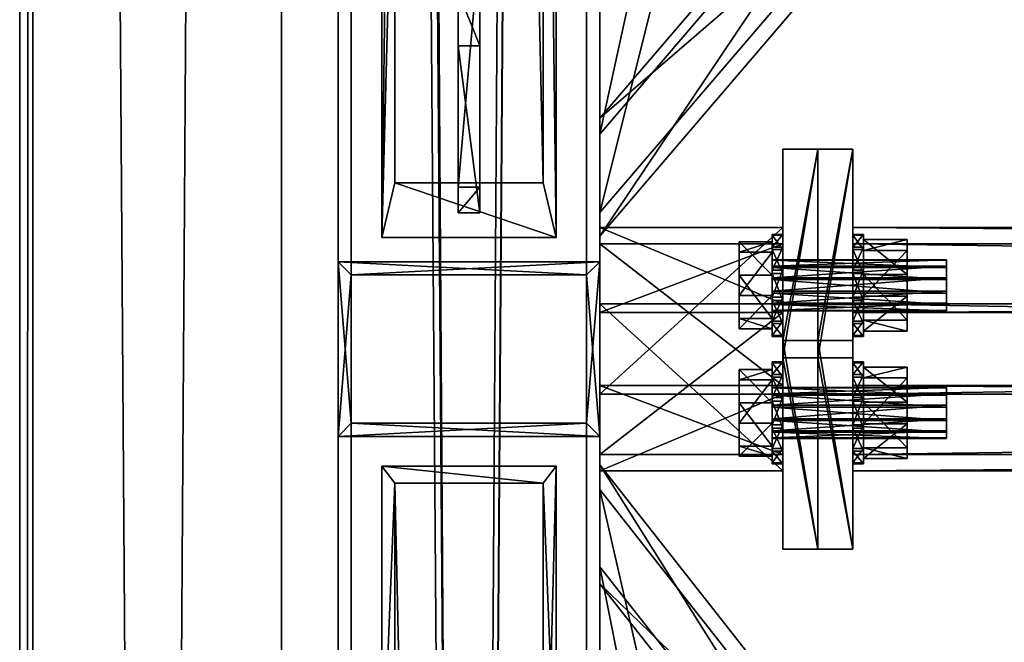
# Model space of a CAD drawing. Header units: millimetres. Extents: x 60485 to 71303, y 100 to 16900.
# Tile 498 of 656: x 60497 to 60723, y 13533 to 13676. Entities that reach past the tile are written whole.
import ezdxf

# ---------------------------------------------------------------- set-up
doc = ezdxf.new("R2010")
doc.units = ezdxf.units.MM
for name, color, linetype in [('1', 7, 'Continuous'), ('13', 7, 'Continuous'), ('3', 7, 'Continuous'), ('4', 7, 'Continuous'), ('6', 7, 'Continuous'), ('99', 7, 'Continuous')]:
    doc.layers.add(name, color=color, linetype=linetype)

msp = doc.modelspace()

# ---------------------------------------------------------------- meshes
at = {"layer": '1', "color": 7}
mesh = msp.add_polyface(dxfattribs=at)
corners = [(60602.5, 13682, 3995.53), (60602.5, 13712.7, 4095.94), (60597.5, 13712.7, 4095.94), (60597.5, 13682, 3995.53), (60602.5, 13693.57, 4101.8), (60597.5, 13693.57, 4101.8), (60602.5, 13637.11, 4019.73), (60597.5, 13637.11, 4019.73), (60602.5, 13631.26, 4000.59), (60597.5, 13631.26, 4000.59), (60602.5, 13669.51, 3988.89), (60597.5, 13669.51, 3988.89)]
mesh.append_faces([[corners[k] for k in face] for face in [(0, 2, 3, 3), (1, 5, 2, 2), (4, 7, 5, 5), (6, 9, 7, 7), (8, 11, 9, 9), (10, 3, 11, 11), (1, 6, 4, 4), (8, 0, 10, 10), (3, 9, 11, 11), (7, 2, 5, 5)]], dxfattribs={"vtx0": -1, "color": 7})
mesh.append_faces([[corners[k] for k in face] for face in [(6, 0, 8, 8), (9, 3, 7, 7)]], dxfattribs={"vtx0": -1, "vtx1": -1, "color": 7})
mesh.append_faces([[corners[k] for k in face] for face in [(6, 1, 0, 0), (7, 3, 2, 2)]], dxfattribs={"vtx0": -1, "vtx2": -1, "vtx3": -1, "color": 7})
mesh.append_faces([[corners[k] for k in face] for face in [(0, 1, 2, 2), (1, 4, 5, 5), (4, 6, 7, 7), (6, 8, 9, 9), (8, 10, 11, 11), (10, 0, 3, 3)]], dxfattribs={"vtx2": -1, "vtx3": -1, "color": 7})
at = {"layer": '13', "color": 30}
mesh = msp.add_polyface(dxfattribs=at)
corners = [(60497, 8529.52, 5694.2), (60497, 8511.98, 5636.83), (60497, 16871.02, 3081.12), (60497, 16888.56, 3138.5), (60500, 8511.98, 5636.83), (60500, 16871.02, 3081.12), (60500, 8528.65, 5691.34), (60500, 16887.68, 3135.63), (60557, 8528.65, 5691.34), (60557, 16887.68, 3135.63), (60557, 8529.52, 5694.2), (60557, 16888.56, 3138.5)]
mesh.append_faces([[corners[k] for k in face] for face in [(0, 2, 3, 3), (1, 5, 2, 2), (4, 7, 5, 5), (6, 9, 7, 7), (8, 11, 9, 9), (10, 3, 11, 11), (0, 4, 1, 1), (8, 0, 10, 10), (7, 2, 5, 5)]], dxfattribs={"vtx0": -1, "color": 30})
mesh.append_faces([[corners[k] for k in face] for face in [(4, 0, 6, 6), (6, 0, 8, 8), (3, 7, 11, 11)]], dxfattribs={"vtx0": -1, "vtx1": -1, "color": 30})
mesh.append_faces([[corners[k] for k in face] for face in [(7, 3, 2, 2)]], dxfattribs={"vtx0": -1, "vtx2": -1, "vtx3": -1, "color": 30})
mesh.append_faces([[corners[k] for k in face] for face in [(9, 11, 7, 7)]], dxfattribs={"vtx1": -1, "color": 30})
mesh.append_faces([[corners[k] for k in face] for face in [(0, 1, 2, 2), (1, 4, 5, 5), (4, 6, 7, 7), (6, 8, 9, 9), (8, 10, 11, 11), (10, 0, 3, 3)]], dxfattribs={"vtx2": -1, "vtx3": -1, "color": 30})
at = {"layer": '13', "color": 7}
mesh = msp.add_polyface(dxfattribs=at)
corners = [(60709.5, 13608.88, 4017.8), (60669.5, 13608.77, 4014.7), (60669.5, 13608.88, 4017.8), (60709.5, 13608.77, 4014.7), (60669.5, 13610.23, 4011.95), (60709.5, 13610.23, 4011.95), (60669.5, 13612.86, 4010.31), (60709.5, 13612.86, 4010.31), (60669.5, 13615.97, 4010.2), (60709.5, 13613.27, 4021.89), (60669.5, 13610.53, 4020.43), (60669.5, 13613.27, 4021.89), (60709.5, 13610.53, 4020.43), (60669.5, 13616.37, 4021.78), (60669.5, 13619.01, 4020.14), (60669.5, 13620.46, 4017.39), (60669.5, 13620.36, 4014.29), (60669.5, 13618.71, 4011.66), (60669.5, 13604.68, 4019.08), (60669.5, 13607.02, 4008.96), (60662, 13607.02, 4008.96), (60662, 13604.68, 4019.08), (60669.5, 13616.96, 4005.92), (60662, 13616.96, 4005.92), (60669.5, 13612.28, 4026.17), (60662, 13612.28, 4026.17), (60669.5, 13622.22, 4023.13), (60662, 13622.22, 4023.13), (60672, 13603.14, 4019.55), (60672, 13602.93, 4013.35), (60669.5, 13602.93, 4013.35), (60669.5, 13603.14, 4019.55), (60672, 13605.84, 4007.86), (60669.5, 13605.84, 4007.86), (60672, 13611.11, 4004.57), (60669.5, 13611.11, 4004.57), (60669.5, 13617.32, 4004.35), (60672, 13618.13, 4027.52), (60672, 13611.92, 4027.74), (60669.5, 13611.92, 4027.74), (60672, 13606.43, 4024.82), (60669.5, 13606.43, 4024.82), (60672, 13622.8, 4007.27), (60672, 13626.09, 4012.54), (60672, 13626.31, 4018.74), (60672, 13623.39, 4024.23), (60669.5, 13618.13, 4027.52), (60669.5, 13623.39, 4024.23), (60669.5, 13626.31, 4018.74), (60669.5, 13626.09, 4012.54), (60669.5, 13622.8, 4007.27)]
mesh.append_faces([[corners[k] for k in face] for face in [(0, 1, 2, 2), (3, 4, 1, 1), (5, 6, 4, 4), (7, 8, 6, 6), (9, 10, 11, 11), (12, 2, 10, 10), (10, 13, 11, 11), (18, 20, 21, 21), (19, 23, 20, 20), (24, 21, 25, 25), (26, 18, 24, 24), (21, 27, 25, 25), (28, 30, 31, 31), (29, 33, 30, 30), (32, 35, 33, 33), (34, 36, 35, 35), (38, 41, 39, 39), (40, 31, 41, 41), (37, 40, 38, 38), (41, 46, 39, 39)]], dxfattribs={"vtx0": -1, "color": 7})
mesh.append_faces([[corners[k] for k in face] for face in [(14, 10, 2, 2), (15, 2, 1, 1), (16, 1, 4, 4), (17, 4, 6, 6), (26, 19, 18, 18), (27, 21, 20, 20), (42, 34, 32, 32), (43, 32, 29, 29), (44, 29, 28, 28), (45, 28, 40, 40), (47, 41, 31, 31), (48, 31, 30, 30), (49, 30, 33, 33), (50, 33, 35, 35)]], dxfattribs={"vtx0": -1, "vtx2": -1, "vtx3": -1, "color": 7})
mesh.append_faces([[corners[k] for k in face] for face in [(18, 19, 20, 20), (19, 22, 23, 23), (24, 18, 21, 21), (28, 29, 30, 30), (29, 32, 33, 33), (32, 34, 35, 35), (37, 38, 39, 39), (38, 40, 41, 41), (40, 28, 31, 31)]], dxfattribs={"vtx2": -1, "vtx3": -1, "color": 7})
mesh = msp.add_polyface(dxfattribs=at)
corners = [(60709.5, 13615.97, 4010.2), (60669.5, 13618.71, 4011.66), (60669.5, 13615.97, 4010.2), (60709.5, 13618.71, 4011.66), (60669.5, 13620.36, 4014.29), (60709.5, 13620.36, 4014.29), (60669.5, 13620.46, 4017.39), (60709.5, 13620.46, 4017.39), (60669.5, 13619.01, 4020.14), (60709.5, 13619.01, 4020.14), (60669.5, 13616.37, 4021.78), (60709.5, 13616.37, 4021.78), (60669.5, 13613.27, 4021.89), (60669.5, 13610.53, 4020.43), (60669.5, 13608.88, 4017.8), (60669.5, 13608.77, 4014.7), (60669.5, 13610.23, 4011.95), (60669.5, 13612.86, 4010.31), (60669.5, 13616.96, 4005.92), (60669.5, 13624.56, 4013.01), (60662, 13624.56, 4013.01), (60662, 13616.96, 4005.92), (60669.5, 13622.22, 4023.13), (60662, 13622.22, 4023.13), (60669.5, 13612.28, 4026.17), (60662, 13612.28, 4026.17), (60669.5, 13607.02, 4008.96), (60662, 13607.02, 4008.96), (60672, 13611.11, 4004.57), (60672, 13617.32, 4004.35), (60669.5, 13617.32, 4004.35), (60672, 13622.8, 4007.27), (60669.5, 13622.8, 4007.27), (60672, 13626.09, 4012.54), (60669.5, 13626.09, 4012.54), (60672, 13626.31, 4018.74), (60669.5, 13626.31, 4018.74), (60672, 13623.39, 4024.23), (60669.5, 13623.39, 4024.23), (60672, 13618.13, 4027.52), (60669.5, 13618.13, 4027.52), (60669.5, 13611.92, 4027.74), (60672, 13605.84, 4007.86), (60672, 13602.93, 4013.35), (60672, 13603.14, 4019.55), (60672, 13606.43, 4024.82), (60669.5, 13606.43, 4024.82), (60669.5, 13603.14, 4019.55), (60669.5, 13602.93, 4013.35), (60669.5, 13605.84, 4007.86), (60669.5, 13611.11, 4004.57)]
mesh.append_faces([[corners[k] for k in face] for face in [(0, 1, 2, 2), (3, 4, 1, 1), (5, 6, 4, 4), (7, 8, 6, 6), (9, 10, 8, 8), (11, 12, 10, 10), (1, 17, 2, 2), (18, 20, 21, 21), (19, 23, 20, 20), (22, 25, 23, 23), (26, 19, 18, 18), (20, 27, 21, 21), (29, 32, 30, 30), (31, 34, 32, 32), (33, 36, 34, 34), (35, 38, 36, 36), (37, 40, 38, 38), (39, 41, 40, 40), (28, 31, 29, 29), (32, 50, 30, 30)]], dxfattribs={"vtx0": -1, "color": 7})
mesh.append_faces([[corners[k] for k in face] for face in [(10, 13, 8, 8), (8, 14, 6, 6), (6, 15, 4, 4), (4, 16, 1, 1), (19, 26, 22, 22), (23, 27, 20, 20), (31, 42, 33, 33), (33, 43, 35, 35), (35, 44, 37, 37), (37, 45, 39, 39), (40, 46, 38, 38), (38, 47, 36, 36), (36, 48, 34, 34), (34, 49, 32, 32)]], dxfattribs={"vtx0": -1, "vtx1": -1, "color": 7})
mesh.append_faces([[corners[k] for k in face] for face in [(18, 19, 20, 20), (19, 22, 23, 23), (22, 24, 25, 25), (28, 29, 30, 30), (29, 31, 32, 32), (31, 33, 34, 34), (33, 35, 36, 36), (35, 37, 38, 38), (37, 39, 40, 40)]], dxfattribs={"vtx2": -1, "vtx3": -1, "color": 7})
mesh = msp.add_polyface(dxfattribs=at)
corners = [(60709.5, 13608.88, 4017.8), (60709.5, 13608.77, 4014.7), (60669.5, 13608.77, 4014.7), (60709.5, 13610.23, 4011.95), (60669.5, 13610.23, 4011.95), (60709.5, 13612.86, 4010.31), (60669.5, 13612.86, 4010.31), (60709.5, 13616.37, 4021.78), (60709.5, 13613.27, 4021.89), (60669.5, 13613.27, 4021.89), (60709.5, 13610.53, 4020.43), (60669.5, 13610.53, 4020.43), (60669.5, 13608.88, 4017.8), (60709.5, 13618.71, 4011.66), (60709.5, 13620.36, 4014.29), (60709.5, 13620.46, 4017.39), (60709.5, 13619.01, 4020.14), (60700.5, 13604.13, 4019.25), (60700.5, 13606.6, 4008.56), (60690.5, 13606.6, 4008.56), (60690.5, 13604.13, 4019.25), (60700.5, 13617.09, 4005.36), (60690.5, 13617.09, 4005.36), (60700.5, 13612.15, 4026.73), (60690.5, 13612.15, 4026.73), (60700.5, 13622.64, 4023.53), (60690.5, 13622.64, 4023.53), (60690.5, 13603.14, 4019.55), (60690.5, 13602.93, 4013.35), (60688, 13602.93, 4013.35), (60688, 13603.14, 4019.55), (60690.5, 13605.84, 4007.86), (60688, 13605.84, 4007.86), (60690.5, 13611.11, 4004.57), (60688, 13611.11, 4004.57), (60688, 13617.32, 4004.35), (60690.5, 13618.13, 4027.52), (60690.5, 13611.92, 4027.74), (60688, 13611.92, 4027.74), (60690.5, 13606.43, 4024.82), (60688, 13606.43, 4024.82), (60690.5, 13622.8, 4007.27), (60690.5, 13626.09, 4012.54), (60690.5, 13626.31, 4018.74), (60690.5, 13623.39, 4024.23), (60688, 13618.13, 4027.52), (60688, 13623.39, 4024.23), (60688, 13626.31, 4018.74), (60688, 13626.09, 4012.54), (60688, 13622.8, 4007.27)]
mesh.append_faces([[corners[k] for k in face] for face in [(7, 10, 8, 8), (17, 19, 20, 20), (18, 22, 19, 19), (23, 20, 24, 24), (25, 17, 23, 23), (20, 26, 24, 24), (27, 29, 30, 30), (28, 32, 29, 29), (31, 34, 32, 32), (33, 35, 34, 34), (37, 40, 38, 38), (39, 30, 40, 40), (36, 39, 37, 37), (40, 45, 38, 38)]], dxfattribs={"vtx0": -1, "color": 7})
mesh.append_faces([[corners[k] for k in face] for face in [(13, 5, 3, 3), (14, 3, 1, 1), (15, 1, 0, 0), (16, 0, 10, 10), (25, 18, 17, 17), (26, 20, 19, 19), (41, 33, 31, 31), (42, 31, 28, 28), (43, 28, 27, 27), (44, 27, 39, 39), (46, 40, 30, 30), (47, 30, 29, 29), (48, 29, 32, 32), (49, 32, 34, 34)]], dxfattribs={"vtx0": -1, "vtx2": -1, "vtx3": -1, "color": 7})
mesh.append_faces([[corners[k] for k in face] for face in [(0, 1, 2, 2), (1, 3, 4, 4), (3, 5, 6, 6), (7, 8, 9, 9), (8, 10, 11, 11), (10, 0, 12, 12), (17, 18, 19, 19), (18, 21, 22, 22), (23, 17, 20, 20), (27, 28, 29, 29), (28, 31, 32, 32), (31, 33, 34, 34), (36, 37, 38, 38), (37, 39, 40, 40), (39, 27, 30, 30)]], dxfattribs={"vtx2": -1, "vtx3": -1, "color": 7})
mesh = msp.add_polyface(dxfattribs=at)
corners = [(60709.5, 13612.86, 4010.31), (60709.5, 13615.97, 4010.2), (60669.5, 13615.97, 4010.2), (60709.5, 13618.71, 4011.66), (60669.5, 13618.71, 4011.66), (60709.5, 13620.36, 4014.29), (60669.5, 13620.36, 4014.29), (60709.5, 13620.46, 4017.39), (60669.5, 13620.46, 4017.39), (60709.5, 13619.01, 4020.14), (60669.5, 13619.01, 4020.14), (60709.5, 13616.37, 4021.78), (60669.5, 13616.37, 4021.78), (60709.5, 13610.23, 4011.95), (60709.5, 13608.77, 4014.7), (60709.5, 13608.88, 4017.8), (60709.5, 13610.53, 4020.43), (60700.5, 13617.09, 4005.36), (60700.5, 13625.11, 4012.84), (60690.5, 13625.11, 4012.84), (60690.5, 13617.09, 4005.36), (60700.5, 13622.64, 4023.53), (60690.5, 13622.64, 4023.53), (60700.5, 13612.15, 4026.73), (60690.5, 13612.15, 4026.73), (60700.5, 13606.6, 4008.56), (60690.5, 13606.6, 4008.56), (60690.5, 13611.11, 4004.57), (60690.5, 13617.32, 4004.35), (60688, 13617.32, 4004.35), (60690.5, 13622.8, 4007.27), (60688, 13622.8, 4007.27), (60690.5, 13626.09, 4012.54), (60688, 13626.09, 4012.54), (60690.5, 13626.31, 4018.74), (60688, 13626.31, 4018.74), (60690.5, 13623.39, 4024.23), (60688, 13623.39, 4024.23), (60690.5, 13618.13, 4027.52), (60688, 13618.13, 4027.52), (60688, 13611.92, 4027.74), (60690.5, 13605.84, 4007.86), (60690.5, 13602.93, 4013.35), (60690.5, 13603.14, 4019.55), (60690.5, 13606.43, 4024.82), (60688, 13606.43, 4024.82), (60688, 13603.14, 4019.55), (60688, 13602.93, 4013.35), (60688, 13605.84, 4007.86), (60688, 13611.11, 4004.57)]
mesh.append_faces([[corners[k] for k in face] for face in [(0, 3, 1, 1), (17, 19, 20, 20), (18, 22, 19, 19), (21, 24, 22, 22), (25, 18, 17, 17), (19, 26, 20, 20), (28, 31, 29, 29), (30, 33, 31, 31), (32, 35, 33, 33), (34, 37, 35, 35), (36, 39, 37, 37), (38, 40, 39, 39), (27, 30, 28, 28), (31, 49, 29, 29)]], dxfattribs={"vtx0": -1, "color": 7})
mesh.append_faces([[corners[k] for k in face] for face in [(3, 13, 5, 5), (5, 14, 7, 7), (7, 15, 9, 9), (9, 16, 11, 11), (18, 25, 21, 21), (22, 26, 19, 19), (30, 41, 32, 32), (32, 42, 34, 34), (34, 43, 36, 36), (36, 44, 38, 38), (39, 45, 37, 37), (37, 46, 35, 35), (35, 47, 33, 33), (33, 48, 31, 31)]], dxfattribs={"vtx0": -1, "vtx1": -1, "color": 7})
mesh.append_faces([[corners[k] for k in face] for face in [(0, 1, 2, 2), (1, 3, 4, 4), (3, 5, 6, 6), (5, 7, 8, 8), (7, 9, 10, 10), (9, 11, 12, 12), (17, 18, 19, 19), (18, 21, 22, 22), (21, 23, 24, 24), (27, 28, 29, 29), (28, 30, 31, 31), (30, 32, 33, 33), (32, 34, 35, 35), (34, 36, 37, 37), (36, 38, 39, 39)]], dxfattribs={"vtx2": -1, "vtx3": -1, "color": 7})
mesh = msp.add_polyface(dxfattribs=at)
corners = [(60709.5, 13579.64, 3922.17), (60669.5, 13579.54, 3919.07), (60669.5, 13579.64, 3922.17), (60709.5, 13579.54, 3919.07), (60669.5, 13580.99, 3916.32), (60709.5, 13580.99, 3916.32), (60669.5, 13583.63, 3914.68), (60709.5, 13583.63, 3914.68), (60669.5, 13586.73, 3914.57), (60709.5, 13584.03, 3926.26), (60669.5, 13581.29, 3924.8), (60669.5, 13584.03, 3926.26), (60709.5, 13581.29, 3924.8), (60669.5, 13587.14, 3926.15), (60669.5, 13589.77, 3924.51), (60669.5, 13591.23, 3921.76), (60669.5, 13591.12, 3918.66), (60669.5, 13589.47, 3916.03), (60669.5, 13575.44, 3923.45), (60669.5, 13577.78, 3913.33), (60662, 13577.78, 3913.33), (60662, 13575.44, 3923.45), (60669.5, 13587.72, 3910.29), (60662, 13587.72, 3910.29), (60669.5, 13583.04, 3930.54), (60662, 13583.04, 3930.54), (60669.5, 13592.98, 3927.5), (60662, 13592.98, 3927.5), (60672, 13573.91, 3923.92), (60672, 13573.69, 3917.72), (60669.5, 13573.69, 3917.72), (60669.5, 13573.91, 3923.92), (60672, 13576.61, 3912.23), (60669.5, 13576.61, 3912.23), (60672, 13581.87, 3908.94), (60669.5, 13581.87, 3908.94), (60669.5, 13588.08, 3908.72), (60672, 13588.89, 3931.89), (60672, 13582.68, 3932.11), (60669.5, 13582.68, 3932.11), (60672, 13577.2, 3929.19), (60669.5, 13577.2, 3929.19), (60672, 13593.57, 3911.64), (60672, 13596.86, 3916.91), (60672, 13597.07, 3923.11), (60672, 13594.16, 3928.6), (60669.5, 13588.89, 3931.89), (60669.5, 13594.16, 3928.6), (60669.5, 13597.07, 3923.11), (60669.5, 13596.86, 3916.91), (60669.5, 13593.57, 3911.64)]
mesh.append_faces([[corners[k] for k in face] for face in [(0, 1, 2, 2), (3, 4, 1, 1), (5, 6, 4, 4), (7, 8, 6, 6), (9, 10, 11, 11), (12, 2, 10, 10), (10, 13, 11, 11), (18, 20, 21, 21), (19, 23, 20, 20), (24, 21, 25, 25), (26, 18, 24, 24), (21, 27, 25, 25), (28, 30, 31, 31), (29, 33, 30, 30), (32, 35, 33, 33), (34, 36, 35, 35), (38, 41, 39, 39), (40, 31, 41, 41), (37, 40, 38, 38), (41, 46, 39, 39)]], dxfattribs={"vtx0": -1, "color": 7})
mesh.append_faces([[corners[k] for k in face] for face in [(14, 10, 2, 2), (15, 2, 1, 1), (16, 1, 4, 4), (17, 4, 6, 6), (26, 19, 18, 18), (27, 21, 20, 20), (42, 34, 32, 32), (43, 32, 29, 29), (44, 29, 28, 28), (45, 28, 40, 40), (47, 41, 31, 31), (48, 31, 30, 30), (49, 30, 33, 33), (50, 33, 35, 35)]], dxfattribs={"vtx0": -1, "vtx2": -1, "vtx3": -1, "color": 7})
mesh.append_faces([[corners[k] for k in face] for face in [(18, 19, 20, 20), (19, 22, 23, 23), (24, 18, 21, 21), (28, 29, 30, 30), (29, 32, 33, 33), (32, 34, 35, 35), (37, 38, 39, 39), (38, 40, 41, 41), (40, 28, 31, 31)]], dxfattribs={"vtx2": -1, "vtx3": -1, "color": 7})
mesh = msp.add_polyface(dxfattribs=at)
corners = [(60709.5, 13586.73, 3914.57), (60669.5, 13589.47, 3916.03), (60669.5, 13586.73, 3914.57), (60709.5, 13589.47, 3916.03), (60669.5, 13591.12, 3918.66), (60709.5, 13591.12, 3918.66), (60669.5, 13591.23, 3921.76), (60709.5, 13591.23, 3921.76), (60669.5, 13589.77, 3924.51), (60709.5, 13589.77, 3924.51), (60669.5, 13587.14, 3926.15), (60709.5, 13587.14, 3926.15), (60669.5, 13584.03, 3926.26), (60669.5, 13581.29, 3924.8), (60669.5, 13579.64, 3922.17), (60669.5, 13579.54, 3919.07), (60669.5, 13580.99, 3916.32), (60669.5, 13583.63, 3914.68), (60669.5, 13587.72, 3910.29), (60669.5, 13595.32, 3917.38), (60662, 13595.32, 3917.38), (60662, 13587.72, 3910.29), (60669.5, 13592.98, 3927.5), (60662, 13592.98, 3927.5), (60669.5, 13583.04, 3930.54), (60662, 13583.04, 3930.54), (60669.5, 13577.78, 3913.33), (60662, 13577.78, 3913.33), (60672, 13581.87, 3908.94), (60672, 13588.08, 3908.72), (60669.5, 13588.08, 3908.72), (60672, 13593.57, 3911.64), (60669.5, 13593.57, 3911.64), (60672, 13596.86, 3916.91), (60669.5, 13596.86, 3916.91), (60672, 13597.07, 3923.11), (60669.5, 13597.07, 3923.11), (60672, 13594.16, 3928.6), (60669.5, 13594.16, 3928.6), (60672, 13588.89, 3931.89), (60669.5, 13588.89, 3931.89), (60669.5, 13582.68, 3932.11), (60672, 13576.61, 3912.23), (60672, 13573.69, 3917.72), (60672, 13573.91, 3923.92), (60672, 13577.2, 3929.19), (60669.5, 13577.2, 3929.19), (60669.5, 13573.91, 3923.92), (60669.5, 13573.69, 3917.72), (60669.5, 13576.61, 3912.23), (60669.5, 13581.87, 3908.94)]
mesh.append_faces([[corners[k] for k in face] for face in [(0, 1, 2, 2), (3, 4, 1, 1), (5, 6, 4, 4), (7, 8, 6, 6), (9, 10, 8, 8), (11, 12, 10, 10), (1, 17, 2, 2), (18, 20, 21, 21), (19, 23, 20, 20), (22, 25, 23, 23), (26, 19, 18, 18), (20, 27, 21, 21), (29, 32, 30, 30), (31, 34, 32, 32), (33, 36, 34, 34), (35, 38, 36, 36), (37, 40, 38, 38), (39, 41, 40, 40), (28, 31, 29, 29), (32, 50, 30, 30)]], dxfattribs={"vtx0": -1, "color": 7})
mesh.append_faces([[corners[k] for k in face] for face in [(10, 13, 8, 8), (8, 14, 6, 6), (6, 15, 4, 4), (4, 16, 1, 1), (19, 26, 22, 22), (23, 27, 20, 20), (31, 42, 33, 33), (33, 43, 35, 35), (35, 44, 37, 37), (37, 45, 39, 39), (40, 46, 38, 38), (38, 47, 36, 36), (36, 48, 34, 34), (34, 49, 32, 32)]], dxfattribs={"vtx0": -1, "vtx1": -1, "color": 7})
mesh.append_faces([[corners[k] for k in face] for face in [(18, 19, 20, 20), (19, 22, 23, 23), (22, 24, 25, 25), (28, 29, 30, 30), (29, 31, 32, 32), (31, 33, 34, 34), (33, 35, 36, 36), (35, 37, 38, 38), (37, 39, 40, 40)]], dxfattribs={"vtx2": -1, "vtx3": -1, "color": 7})
mesh = msp.add_polyface(dxfattribs=at)
corners = [(60709.5, 13579.64, 3922.17), (60709.5, 13579.54, 3919.07), (60669.5, 13579.54, 3919.07), (60709.5, 13580.99, 3916.32), (60669.5, 13580.99, 3916.32), (60709.5, 13583.63, 3914.68), (60669.5, 13583.63, 3914.68), (60709.5, 13587.14, 3926.15), (60709.5, 13584.03, 3926.26), (60669.5, 13584.03, 3926.26), (60709.5, 13581.29, 3924.8), (60669.5, 13581.29, 3924.8), (60669.5, 13579.64, 3922.17), (60709.5, 13589.47, 3916.03), (60709.5, 13591.12, 3918.66), (60709.5, 13591.23, 3921.76), (60709.5, 13589.77, 3924.51), (60700.5, 13574.89, 3923.62), (60700.5, 13577.36, 3912.93), (60690.5, 13577.36, 3912.93), (60690.5, 13574.89, 3923.62), (60700.5, 13587.85, 3909.73), (60690.5, 13587.85, 3909.73), (60700.5, 13582.91, 3931.1), (60690.5, 13582.91, 3931.1), (60700.5, 13593.4, 3927.9), (60690.5, 13593.4, 3927.9), (60690.5, 13573.91, 3923.92), (60690.5, 13573.69, 3917.72), (60688, 13573.69, 3917.72), (60688, 13573.91, 3923.92), (60690.5, 13576.61, 3912.23), (60688, 13576.61, 3912.23), (60690.5, 13581.87, 3908.94), (60688, 13581.87, 3908.94), (60688, 13588.08, 3908.72), (60690.5, 13588.89, 3931.89), (60690.5, 13582.68, 3932.11), (60688, 13582.68, 3932.11), (60690.5, 13577.2, 3929.19), (60688, 13577.2, 3929.19), (60690.5, 13593.57, 3911.64), (60690.5, 13596.86, 3916.91), (60690.5, 13597.07, 3923.11), (60690.5, 13594.16, 3928.6), (60688, 13588.89, 3931.89), (60688, 13594.16, 3928.6), (60688, 13597.07, 3923.11), (60688, 13596.86, 3916.91), (60688, 13593.57, 3911.64)]
mesh.append_faces([[corners[k] for k in face] for face in [(7, 10, 8, 8), (17, 19, 20, 20), (18, 22, 19, 19), (23, 20, 24, 24), (25, 17, 23, 23), (20, 26, 24, 24), (27, 29, 30, 30), (28, 32, 29, 29), (31, 34, 32, 32), (33, 35, 34, 34), (37, 40, 38, 38), (39, 30, 40, 40), (36, 39, 37, 37), (40, 45, 38, 38)]], dxfattribs={"vtx0": -1, "color": 7})
mesh.append_faces([[corners[k] for k in face] for face in [(13, 5, 3, 3), (14, 3, 1, 1), (15, 1, 0, 0), (16, 0, 10, 10), (25, 18, 17, 17), (26, 20, 19, 19), (41, 33, 31, 31), (42, 31, 28, 28), (43, 28, 27, 27), (44, 27, 39, 39), (46, 40, 30, 30), (47, 30, 29, 29), (48, 29, 32, 32), (49, 32, 34, 34)]], dxfattribs={"vtx0": -1, "vtx2": -1, "vtx3": -1, "color": 7})
mesh.append_faces([[corners[k] for k in face] for face in [(0, 1, 2, 2), (1, 3, 4, 4), (3, 5, 6, 6), (7, 8, 9, 9), (8, 10, 11, 11), (10, 0, 12, 12), (17, 18, 19, 19), (18, 21, 22, 22), (23, 17, 20, 20), (27, 28, 29, 29), (28, 31, 32, 32), (31, 33, 34, 34), (36, 37, 38, 38), (37, 39, 40, 40), (39, 27, 30, 30)]], dxfattribs={"vtx2": -1, "vtx3": -1, "color": 7})
mesh = msp.add_polyface(dxfattribs=at)
corners = [(60709.5, 13583.63, 3914.68), (60709.5, 13586.73, 3914.57), (60669.5, 13586.73, 3914.57), (60709.5, 13589.47, 3916.03), (60669.5, 13589.47, 3916.03), (60709.5, 13591.12, 3918.66), (60669.5, 13591.12, 3918.66), (60709.5, 13591.23, 3921.76), (60669.5, 13591.23, 3921.76), (60709.5, 13589.77, 3924.51), (60669.5, 13589.77, 3924.51), (60709.5, 13587.14, 3926.15), (60669.5, 13587.14, 3926.15), (60709.5, 13580.99, 3916.32), (60709.5, 13579.54, 3919.07), (60709.5, 13579.64, 3922.17), (60709.5, 13581.29, 3924.8), (60700.5, 13587.85, 3909.73), (60700.5, 13595.87, 3917.21), (60690.5, 13595.87, 3917.21), (60690.5, 13587.85, 3909.73), (60700.5, 13593.4, 3927.9), (60690.5, 13593.4, 3927.9), (60700.5, 13582.91, 3931.1), (60690.5, 13582.91, 3931.1), (60700.5, 13577.36, 3912.93), (60690.5, 13577.36, 3912.93), (60690.5, 13581.87, 3908.94), (60690.5, 13588.08, 3908.72), (60688, 13588.08, 3908.72), (60690.5, 13593.57, 3911.64), (60688, 13593.57, 3911.64), (60690.5, 13596.86, 3916.91), (60688, 13596.86, 3916.91), (60690.5, 13597.07, 3923.11), (60688, 13597.07, 3923.11), (60690.5, 13594.16, 3928.6), (60688, 13594.16, 3928.6), (60690.5, 13588.89, 3931.89), (60688, 13588.89, 3931.89), (60688, 13582.68, 3932.11), (60690.5, 13576.61, 3912.23), (60690.5, 13573.69, 3917.72), (60690.5, 13573.91, 3923.92), (60690.5, 13577.2, 3929.19), (60688, 13577.2, 3929.19), (60688, 13573.91, 3923.92), (60688, 13573.69, 3917.72), (60688, 13576.61, 3912.23), (60688, 13581.87, 3908.94)]
mesh.append_faces([[corners[k] for k in face] for face in [(0, 3, 1, 1), (17, 19, 20, 20), (18, 22, 19, 19), (21, 24, 22, 22), (25, 18, 17, 17), (19, 26, 20, 20), (28, 31, 29, 29), (30, 33, 31, 31), (32, 35, 33, 33), (34, 37, 35, 35), (36, 39, 37, 37), (38, 40, 39, 39), (27, 30, 28, 28), (31, 49, 29, 29)]], dxfattribs={"vtx0": -1, "color": 7})
mesh.append_faces([[corners[k] for k in face] for face in [(3, 13, 5, 5), (5, 14, 7, 7), (7, 15, 9, 9), (9, 16, 11, 11), (18, 25, 21, 21), (22, 26, 19, 19), (30, 41, 32, 32), (32, 42, 34, 34), (34, 43, 36, 36), (36, 44, 38, 38), (39, 45, 37, 37), (37, 46, 35, 35), (35, 47, 33, 33), (33, 48, 31, 31)]], dxfattribs={"vtx0": -1, "vtx1": -1, "color": 7})
mesh.append_faces([[corners[k] for k in face] for face in [(0, 1, 2, 2), (1, 3, 4, 4), (3, 5, 6, 6), (5, 7, 8, 8), (7, 9, 10, 10), (9, 11, 12, 12), (17, 18, 19, 19), (18, 21, 22, 22), (21, 23, 24, 24), (27, 28, 29, 29), (28, 30, 31, 31), (30, 32, 33, 33), (32, 34, 35, 35), (34, 36, 37, 37), (36, 38, 39, 39)]], dxfattribs={"vtx2": -1, "vtx3": -1, "color": 7})
at = {"layer": '3', "color": 91}
mesh = msp.add_polyface(dxfattribs=at)
corners = [(60573, 16854.96, 2970.03), (60573, 16738.42, 2970.03), (60573, 8515, 5484.18), (60573, 8515, 5561.56), (60573, 16854.96, 3011.78), (60627, 8515, 5561.56), (60627, 16854.96, 3011.78), (60627, 16738.42, 2970.03), (60627, 16854.96, 2970.03), (60627, 8515, 5484.18), (60630, 8515, 5564.7), (60630, 8515, 5481.04), (60570, 8515, 5481.04), (60570, 8515, 5564.7), (60570, 16854.96, 3014.92), (60630, 16854.96, 3014.92), (60630, 16854.96, 2970.03), (60570, 16854.96, 2970.03), (60570, 16728.16, 2970.03), (60630, 16728.16, 2970.03)]
mesh.append_faces([[corners[k] for k in face] for face in [(1, 4, 0, 0), (3, 1, 2, 2), (3, 6, 4, 4), (7, 5, 9, 9), (6, 7, 8, 8), (1, 9, 2, 2), (10, 14, 15, 15), (16, 6, 8, 8), (0, 14, 17, 17), (18, 13, 12, 12), (14, 18, 17, 17), (19, 12, 11, 11), (19, 15, 16, 16), (10, 19, 11, 11), (7, 16, 8, 8), (17, 1, 0, 0)]], dxfattribs={"vtx0": -1, "color": 91})
mesh.append_faces([[corners[k] for k in face] for face in [(4, 1, 3, 3), (5, 7, 6, 6), (10, 5, 13, 13), (5, 11, 9, 9), (9, 11, 2, 2), (13, 3, 12, 12), (3, 13, 5, 5), (12, 2, 11, 11), (14, 4, 15, 15), (15, 6, 16, 16), (13, 18, 14, 14), (15, 19, 10, 10), (19, 7, 18, 18), (18, 1, 17, 17), (1, 18, 7, 7)]], dxfattribs={"vtx0": -1, "vtx1": -1, "color": 91})
mesh.append_faces([[corners[k] for k in face] for face in [(5, 10, 11, 11), (12, 3, 2, 2), (14, 0, 4, 4), (15, 4, 6, 6), (7, 19, 16, 16)]], dxfattribs={"vtx0": -1, "vtx2": -1, "vtx3": -1, "color": 91})
mesh.append_faces([[corners[k] for k in face] for face in [(3, 5, 6, 6), (1, 7, 9, 9), (10, 13, 14, 14), (19, 18, 12, 12)]], dxfattribs={"vtx2": -1, "vtx3": -1, "color": 91})
mesh = msp.add_polyface(dxfattribs=at)
corners = [(60658.92, 13746.63, 3884.71), (60700.71, 13713.93, 3894.71), (60630, 13631.29, 3919.97), (60630, 13712.84, 3895.04), (60700.71, 13735.57, 3965.47), (60630, 13652.93, 3990.74), (60658.92, 13768.27, 3955.48), (60630, 13734.47, 3965.81), (60656.6, 13747.57, 3881.28), (60656.6, 13770.96, 3957.79), (60630, 13739.88, 3967.29), (60630, 13716.49, 3890.79), (60703.03, 13734.63, 3968.9), (60630, 13649.27, 3994.99), (60703.03, 13711.24, 3892.39), (60630, 13625.88, 3918.49)]
mesh.append_faces([[corners[k] for k in face] for face in [(0, 2, 3, 3), (1, 5, 2, 2), (4, 7, 5, 5), (6, 3, 7, 7), (8, 10, 11, 11), (9, 13, 10, 10), (12, 15, 13, 13), (14, 11, 15, 15)]], dxfattribs={"vtx0": -1, "color": 91})
mesh.append_faces([[corners[k] for k in face] for face in [(6, 8, 0, 0), (12, 4, 14, 14), (3, 10, 7, 7), (15, 2, 13, 13)]], dxfattribs={"vtx0": -1, "vtx1": -1, "color": 91})
mesh.append_faces([[corners[k] for k in face] for face in [(9, 6, 4, 4), (6, 9, 8, 8), (0, 8, 14, 14), (4, 12, 9, 9), (14, 4, 1, 1), (14, 1, 0, 0), (11, 3, 2, 2), (3, 11, 10, 10), (7, 10, 13, 13), (2, 15, 11, 11), (13, 2, 5, 5), (13, 5, 7, 7)]], dxfattribs={"vtx0": -1, "vtx2": -1, "vtx3": -1, "color": 91})
mesh.append_faces([[corners[k] for k in face] for face in [(0, 1, 2, 2), (1, 4, 5, 5), (4, 6, 7, 7), (6, 0, 3, 3), (8, 9, 10, 10), (9, 12, 13, 13), (12, 14, 15, 15), (14, 8, 11, 11)]], dxfattribs={"vtx2": -1, "vtx3": -1, "color": 91})
mesh = msp.add_polyface(dxfattribs=at)
corners = [(60700.94, 13456.02, 3973.56), (60657.79, 13424.97, 3983.05), (60630, 13460.29, 3972.25), (60630, 13546.18, 3945.99), (60657.79, 13446.61, 4053.82), (60630, 13481.93, 4043.02), (60700.94, 13477.65, 4044.33), (60630, 13567.81, 4016.76), (60703.34, 13456.87, 3970.16), (60703.34, 13480.26, 4046.67), (60630, 13573.46, 4018.17), (60630, 13550.07, 3941.67), (60655.4, 13445.76, 4057.21), (60630, 13478.03, 4047.35), (60655.4, 13422.37, 3980.71), (60630, 13454.64, 3970.84)]
mesh.append_faces([[corners[k] for k in face] for face in [(0, 2, 3, 3), (1, 5, 2, 2), (4, 7, 5, 5), (6, 3, 7, 7), (8, 10, 11, 11), (9, 13, 10, 10), (12, 15, 13, 13), (14, 11, 15, 15)]], dxfattribs={"vtx0": -1, "color": 91})
mesh.append_faces([[corners[k] for k in face] for face in [(9, 6, 12, 12), (6, 8, 0, 0), (0, 8, 1, 1), (12, 4, 14, 14), (4, 12, 6, 6), (14, 1, 8, 8), (11, 3, 15, 15), (3, 10, 7, 7), (7, 10, 5, 5), (15, 2, 13, 13), (2, 15, 3, 3), (13, 5, 10, 10)]], dxfattribs={"vtx0": -1, "vtx1": -1, "color": 91})
mesh.append_faces([[corners[k] for k in face] for face in [(6, 9, 8, 8), (14, 4, 1, 1), (3, 11, 10, 10), (13, 2, 5, 5)]], dxfattribs={"vtx0": -1, "vtx2": -1, "vtx3": -1, "color": 91})
mesh.append_faces([[corners[k] for k in face] for face in [(0, 1, 2, 2), (1, 4, 5, 5), (4, 6, 7, 7), (6, 0, 3, 3), (8, 9, 10, 10), (9, 12, 13, 13), (12, 14, 15, 15), (14, 8, 11, 11)]], dxfattribs={"vtx2": -1, "vtx3": -1, "color": 91})
at = {"layer": '4', "color": 171}
mesh = msp.add_polyface(dxfattribs=at)
corners = [(60617, 13638.09, 3914.76), (60583, 13638.09, 3914.76), (60583, 15154.97, 3030.03), (60617, 15154.97, 3030.03), (60583, 13863.34, 3845.89), (60583, 15262.15, 3030.03), (60617, 13863.34, 3845.89), (60617, 15262.15, 3030.03), (60620, 13625.57, 3918.59), (60620, 13875.85, 3842.07), (60620, 15268.11, 3030.03), (60620, 15149.02, 3030.03), (60580, 13875.85, 3842.07), (60580, 15268.11, 3030.03), (60580, 13625.57, 3918.59), (60580, 15149.02, 3030.03)]
mesh.append_faces([[corners[k] for k in face] for face in [(0, 2, 3, 3), (1, 5, 2, 2), (4, 7, 5, 5), (6, 3, 7, 7), (8, 10, 11, 11), (9, 13, 10, 10), (12, 15, 13, 13), (14, 11, 15, 15)]], dxfattribs={"vtx0": -1, "color": 171})
mesh.append_faces([[corners[k] for k in face] for face in [(9, 6, 12, 12), (6, 8, 0, 0), (0, 8, 1, 1), (12, 4, 14, 14), (4, 12, 6, 6), (14, 1, 8, 8), (11, 3, 15, 15), (3, 10, 7, 7), (7, 10, 5, 5), (15, 2, 13, 13), (2, 15, 3, 3), (13, 5, 10, 10)]], dxfattribs={"vtx0": -1, "vtx1": -1, "color": 171})
mesh.append_faces([[corners[k] for k in face] for face in [(6, 9, 8, 8), (14, 4, 1, 1), (3, 11, 10, 10), (13, 2, 5, 5)]], dxfattribs={"vtx0": -1, "vtx2": -1, "vtx3": -1, "color": 171})
mesh.append_faces([[corners[k] for k in face] for face in [(0, 1, 2, 2), (1, 4, 5, 5), (4, 6, 7, 7), (6, 0, 3, 3), (8, 9, 10, 10), (9, 12, 13, 13), (12, 14, 15, 15), (14, 8, 11, 11)]], dxfattribs={"vtx2": -1, "vtx3": -1, "color": 171})
mesh = msp.add_polyface(dxfattribs=at)
corners = [(60672, 13608.36, 3937.44), (60672, 13575.85, 3947.38), (60630, 13575.85, 3947.38), (60630, 13608.36, 3937.44), (60672, 13591.64, 3999.02), (60630, 13591.64, 3999.02), (60672, 13624.15, 3989.08), (60630, 13624.15, 3989.08), (60672, 13610.35, 3933.69), (60672, 13627.9, 3991.07), (60630, 13627.9, 3991.07), (60630, 13610.35, 3933.69), (60672, 13589.65, 4002.77), (60630, 13589.65, 4002.77), (60672, 13572.1, 3945.39), (60630, 13572.1, 3945.39)]
mesh.append_faces([[corners[k] for k in face] for face in [(0, 2, 3, 3), (1, 5, 2, 2), (4, 7, 5, 5), (6, 3, 7, 7), (8, 10, 11, 11), (9, 13, 10, 10), (12, 15, 13, 13), (14, 11, 15, 15)]], dxfattribs={"vtx0": -1, "color": 171})
mesh.append_faces([[corners[k] for k in face] for face in [(6, 8, 0, 0), (12, 4, 14, 14), (11, 3, 15, 15), (3, 10, 7, 7), (7, 10, 5, 5), (15, 2, 13, 13), (2, 15, 3, 3), (13, 5, 10, 10)]], dxfattribs={"vtx0": -1, "vtx1": -1, "color": 171})
mesh.append_faces([[corners[k] for k in face] for face in [(9, 6, 4, 4), (6, 9, 8, 8), (0, 8, 14, 14), (4, 12, 9, 9), (14, 4, 1, 1), (14, 1, 0, 0), (3, 11, 10, 10), (13, 2, 5, 5)]], dxfattribs={"vtx0": -1, "vtx2": -1, "vtx3": -1, "color": 171})
mesh.append_faces([[corners[k] for k in face] for face in [(0, 1, 2, 2), (1, 4, 5, 5), (4, 6, 7, 7), (6, 0, 3, 3), (8, 9, 10, 10), (9, 12, 13, 13), (12, 14, 15, 15), (14, 8, 11, 11)]], dxfattribs={"vtx2": -1, "vtx3": -1, "color": 171})
mesh = msp.add_polyface(dxfattribs=at)
corners = [(63112, 13608.36, 3937.44), (63112, 13575.85, 3947.38), (60688, 13575.85, 3947.38), (60688, 13608.36, 3937.44), (63112, 13591.64, 3999.02), (60688, 13591.64, 3999.02), (63112, 13624.15, 3989.08), (60688, 13624.15, 3989.08), (63112, 13610.35, 3933.69), (63112, 13627.9, 3991.07), (60688, 13627.9, 3991.07), (60688, 13610.35, 3933.69), (63112, 13589.65, 4002.77), (60688, 13589.65, 4002.77), (63112, 13572.1, 3945.39), (60688, 13572.1, 3945.39)]
mesh.append_faces([[corners[k] for k in face] for face in [(0, 2, 3, 3), (1, 5, 2, 2), (4, 7, 5, 5), (6, 3, 7, 7), (8, 10, 11, 11), (9, 13, 10, 10), (12, 15, 13, 13), (14, 11, 15, 15)]], dxfattribs={"vtx0": -1, "color": 171})
mesh.append_faces([[corners[k] for k in face] for face in [(9, 6, 12, 12), (6, 8, 0, 0), (14, 0, 8, 8), (11, 3, 15, 15), (3, 10, 7, 7), (7, 10, 5, 5), (15, 2, 13, 13), (2, 15, 3, 3), (13, 5, 10, 10)]], dxfattribs={"vtx0": -1, "vtx1": -1, "color": 171})
mesh.append_faces([[corners[k] for k in face] for face in [(6, 9, 8, 8), (12, 6, 4, 4), (4, 14, 12, 12), (14, 4, 1, 1), (14, 1, 0, 0), (3, 11, 10, 10), (13, 2, 5, 5)]], dxfattribs={"vtx0": -1, "vtx2": -1, "vtx3": -1, "color": 171})
mesh.append_faces([[corners[k] for k in face] for face in [(0, 1, 2, 2), (1, 4, 5, 5), (4, 6, 7, 7), (6, 0, 3, 3), (8, 9, 10, 10), (9, 12, 13, 13), (12, 14, 15, 15), (14, 8, 11, 11)]], dxfattribs={"vtx2": -1, "vtx3": -1, "color": 171})
mesh = msp.add_polyface(dxfattribs=at)
corners = [(60573, 13583, 3931.6), (60573, 13617, 3921.21), (60573, 13617, 3030.03), (60573, 13583, 3030.03), (60627, 13617, 3921.21), (60627, 13617, 3030.03), (60627, 13583, 3931.6), (60627, 13583, 3030.03), (60570, 13580, 3932.52), (60630, 13580, 3932.52), (60630, 13580, 3030.03), (60570, 13580, 3030.03), (60630, 13620, 3920.29), (60630, 13620, 3030.03), (60570, 13620, 3920.29), (60570, 13620, 3030.03)]
mesh.append_faces([[corners[k] for k in face] for face in [(0, 2, 3, 3), (1, 5, 2, 2), (4, 7, 5, 5), (6, 3, 7, 7), (8, 10, 11, 11), (9, 13, 10, 10), (12, 15, 13, 13), (14, 11, 15, 15)]], dxfattribs={"vtx0": -1, "color": 171})
mesh.append_faces([[corners[k] for k in face] for face in [(9, 6, 12, 12), (6, 8, 0, 0), (0, 8, 1, 1), (12, 4, 14, 14), (4, 12, 6, 6), (14, 1, 8, 8), (11, 3, 15, 15), (3, 10, 7, 7), (7, 10, 5, 5), (15, 2, 13, 13), (2, 15, 3, 3), (13, 5, 10, 10)]], dxfattribs={"vtx0": -1, "vtx1": -1, "color": 171})
mesh.append_faces([[corners[k] for k in face] for face in [(6, 9, 8, 8), (14, 4, 1, 1), (3, 11, 10, 10), (13, 2, 5, 5)]], dxfattribs={"vtx0": -1, "vtx2": -1, "vtx3": -1, "color": 171})
mesh.append_faces([[corners[k] for k in face] for face in [(0, 1, 2, 2), (1, 4, 5, 5), (4, 6, 7, 7), (6, 0, 3, 3), (8, 9, 10, 10), (9, 12, 13, 13), (12, 14, 15, 15), (14, 8, 11, 11)]], dxfattribs={"vtx2": -1, "vtx3": -1, "color": 171})
mesh = msp.add_polyface(dxfattribs=at)
corners = [(60617, 12043.43, 3030.03), (60583, 12043.43, 3030.03), (60583, 13569.29, 3935.79), (60617, 13569.29, 3935.79), (60583, 11937.64, 3030.03), (60583, 13499.46, 3957.14), (60617, 11937.64, 3030.03), (60617, 13499.46, 3957.14), (60620, 12049.31, 3030.03), (60620, 11931.77, 3030.03), (60620, 13495.59, 3958.33), (60620, 13573.17, 3934.61), (60580, 11931.77, 3030.03), (60580, 13495.59, 3958.33), (60580, 12049.31, 3030.03), (60580, 13573.17, 3934.61)]
mesh.append_faces([[corners[k] for k in face] for face in [(0, 2, 3, 3), (1, 5, 2, 2), (4, 7, 5, 5), (6, 3, 7, 7), (8, 10, 11, 11), (9, 13, 10, 10), (12, 15, 13, 13), (14, 11, 15, 15)]], dxfattribs={"vtx0": -1, "color": 171})
mesh.append_faces([[corners[k] for k in face] for face in [(9, 6, 12, 12), (6, 8, 0, 0), (0, 8, 1, 1), (12, 4, 14, 14), (4, 12, 6, 6), (14, 1, 8, 8), (11, 3, 15, 15), (3, 10, 7, 7), (7, 10, 5, 5), (15, 2, 13, 13), (2, 15, 3, 3), (13, 5, 10, 10)]], dxfattribs={"vtx0": -1, "vtx1": -1, "color": 171})
mesh.append_faces([[corners[k] for k in face] for face in [(6, 9, 8, 8), (14, 4, 1, 1), (3, 11, 10, 10), (13, 2, 5, 5)]], dxfattribs={"vtx0": -1, "vtx2": -1, "vtx3": -1, "color": 171})
mesh.append_faces([[corners[k] for k in face] for face in [(0, 1, 2, 2), (1, 4, 5, 5), (4, 6, 7, 7), (6, 0, 3, 3), (8, 9, 10, 10), (9, 12, 13, 13), (12, 14, 15, 15), (14, 8, 11, 11)]], dxfattribs={"vtx2": -1, "vtx3": -1, "color": 171})
at = {"layer": '6', "color": 2}
mesh = msp.add_polyface(dxfattribs=at)
corners = [(60627, 8515, 2973.03), (60573, 8515, 2973.03), (60573, 16718.35, 2973.03), (60627, 16718.35, 2973.03), (60573, 8515, 3027.03), (60573, 16541.72, 3027.03), (60627, 8515, 3027.03), (60627, 16541.72, 3027.03), (60630, 8515, 2970.03), (60630, 8515, 3030.03), (60630, 16531.91, 3030.03), (60630, 16728.16, 2970.03), (60570, 8515, 3030.03), (60570, 16531.91, 3030.03), (60570, 8515, 2970.03), (60570, 16728.16, 2970.03)]
mesh.append_faces([[corners[k] for k in face] for face in [(0, 2, 3, 3), (1, 5, 2, 2), (4, 7, 5, 5), (6, 3, 7, 7), (8, 10, 11, 11), (9, 13, 10, 10), (12, 15, 13, 13), (14, 11, 15, 15)]], dxfattribs={"vtx0": -1, "color": 2})
mesh.append_faces([[corners[k] for k in face] for face in [(9, 6, 12, 12), (6, 8, 0, 0), (0, 8, 1, 1), (12, 4, 14, 14), (4, 12, 6, 6), (14, 1, 8, 8), (11, 3, 15, 15), (3, 10, 7, 7), (7, 10, 5, 5), (15, 2, 13, 13), (2, 15, 3, 3), (13, 5, 10, 10)]], dxfattribs={"vtx0": -1, "vtx1": -1, "color": 2})
mesh.append_faces([[corners[k] for k in face] for face in [(6, 9, 8, 8), (14, 4, 1, 1), (3, 11, 10, 10), (13, 2, 5, 5)]], dxfattribs={"vtx0": -1, "vtx2": -1, "vtx3": -1, "color": 2})
mesh.append_faces([[corners[k] for k in face] for face in [(0, 1, 2, 2), (1, 4, 5, 5), (4, 6, 7, 7), (6, 0, 3, 3), (8, 9, 10, 10), (9, 12, 13, 13), (12, 14, 15, 15), (14, 8, 11, 11)]], dxfattribs={"vtx2": -1, "vtx3": -1, "color": 2})
at = {"layer": '99', "color": 7}
mesh = msp.add_polyface(dxfattribs=at)
corners = [(60672, 13645.84, 4032.64), (60672, 13598.02, 4047.26), (60672, 13554.16, 3903.82), (60672, 13601.98, 3889.2), (60680, 13598.02, 4047.26), (60680, 13554.16, 3903.82), (60680, 13645.84, 4032.64), (60680, 13601.98, 3889.2)]
mesh.append_faces([[corners[k] for k in face] for face in [(0, 2, 3, 3), (1, 5, 2, 2), (4, 7, 5, 5), (6, 3, 7, 7), (1, 6, 4, 4), (3, 5, 7, 7)]], dxfattribs={"vtx0": -1, "color": 7})
mesh.append_faces([[corners[k] for k in face] for face in [(0, 1, 2, 2), (1, 4, 5, 5), (4, 6, 7, 7), (6, 0, 3, 3), (1, 0, 6, 6), (3, 2, 5, 5)]], dxfattribs={"vtx2": -1, "vtx3": -1, "color": 7})
mesh = msp.add_polyface(dxfattribs=at)
corners = [(60680, 13645.84, 4032.64), (60680, 13598.02, 4047.26), (60680, 13554.16, 3903.82), (60680, 13601.98, 3889.2), (60688, 13598.02, 4047.26), (60688, 13554.16, 3903.82), (60688, 13645.84, 4032.64), (60688, 13601.98, 3889.2)]
mesh.append_faces([[corners[k] for k in face] for face in [(0, 2, 3, 3), (1, 5, 2, 2), (4, 7, 5, 5), (6, 3, 7, 7), (1, 6, 4, 4), (3, 5, 7, 7)]], dxfattribs={"vtx0": -1, "color": 7})
mesh.append_faces([[corners[k] for k in face] for face in [(0, 1, 2, 2), (1, 4, 5, 5), (4, 6, 7, 7), (6, 0, 3, 3), (1, 0, 6, 6), (3, 2, 5, 5)]], dxfattribs={"vtx2": -1, "vtx3": -1, "color": 7})

doc.saveas('drawing.dxf')
